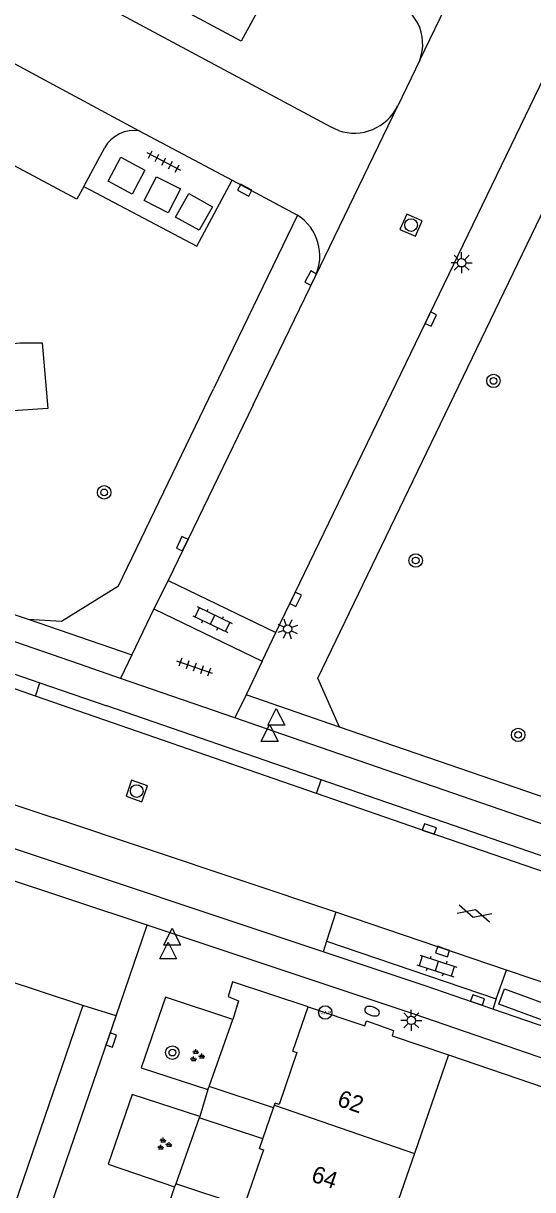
# Model space of a CAD drawing. Extents: x 131000 to 133014, y 396499 to 399001.
# Drawn here: x 131363.9 to 131394.1, y 398161.5 to 398230.7 of the extents above; entities that cross this region are included whole.
import ezdxf

# ---------------------------------------------------------------- set-up
doc = ezdxf.new("R2010")
doc.units = 0
for name, color, linetype in [('gg-afsc-muur', 7, 'Continuous'), ('gg-anno-huisnummerreeks BGT', 7, 'Continuous'), ('gg-bbg-abri', 7, 'Continuous'), ('gg-bbg-gedigitaliseerde bebouwing', 7, 'Continuous'), ('gg-bbg-hoofdgebouw', 7, 'Continuous'), ('gg-bbg-tussenscheiding', 7, 'Continuous'), ('gg-knt-verharding', 7, 'Continuous'), ('gg-knt-verharding nz', 7, 'Continuous'), ('gg-kwrk-afval apart plaats', 7, 'Continuous'), ('gt-grn-groengrens', 7, 'Continuous'), ('gt-grn-weggrens', 7, 'Continuous'), ('gt-symb-boom', 7, 'Continuous'), ('gt-symb-brandkraan', 7, 'Continuous'), ('gt-symb-gesloten verharding', 7, 'Continuous'), ('gt-symb-groenvak', 7, 'Continuous'), ('gt-symb-hoogtemerk', 7, 'Continuous'), ('gt-symb-klinker verharding', 7, 'Continuous'), ('gt-symb-kolk', 7, 'Continuous'), ('gt-symb-lichtmast', 7, 'Continuous'), ('gt-symb-rioolschacht', 7, 'Continuous'), ('gt-symb-tegel verharding', 7, 'Continuous'), ('gt-symb-waterafsluiter', 7, 'Continuous')]:
    doc.layers.add(name, color=color, linetype=linetype)

# ---------------------------------------------------------------- blocks, each defined once
blk = doc.blocks.new('gt0-BOOM')
at = {"layer": 'gt-symb-boom'}
for radius in [0.4, 0.2]:
    blk.add_circle((0, 0), radius, dxfattribs=at)
blk = doc.blocks.new('gt0-RS')
at = {"layer": 'gt-symb-rioolschacht'}
blk.add_lwpolyline([(-0.5, -0.5), (0.5, -0.5), (0.5, 0.5), (-0.5, 0.5)], close=True, dxfattribs=at)
blk.add_circle((0, 0), 0.375, dxfattribs=at)
blk = doc.blocks.new('gt0-KOLK')
at = {"layer": 'gt-symb-kolk'}
blk.add_lwpolyline([(0, 0), (0.375, 0), (0.375, 0.4), (-0.375, 0.4), (-0.375, 0), (0, 0)], dxfattribs=at)
blk = doc.blocks.new('gt0-LMAST')
at = {"layer": 'gt-symb-lichtmast'}
for p, q in [((-0.182, 0.173), (-0.447, 0.438)), ((-0.005, 0.246), (-0.005, 0.621)), ((0.172, 0.173), (0.437, 0.438)), ((-0.255, -0.004), (-0.63, -0.004)), ((-0.182, -0.181), (-0.447, -0.446)), ((-0.005, -0.254), (-0.005, -0.629)), ((0.437, -0.446), (0.172, -0.181)), ((0.245, -0.004), (0.62, -0.004))]:
    blk.add_line(p, q, dxfattribs=at)
blk.add_circle((-0.005, -0.004), 0.25, dxfattribs=at)
blk = doc.blocks.new('gt0-TEG1')
at = {"layer": 'gt-symb-tegel verharding'}
for p, q in [((-1.125, 0), (1.125, 0)), ((-0.9, -0.25), (-0.9, 0.25)), ((-0.45, -0.25), (-0.45, 0.25)), ((0, -0.25), (0, 0.25)), ((0.45, -0.25), (0.45, 0.25)), ((0.9, -0.25), (0.9, 0.25))]:
    blk.add_line(p, q, dxfattribs=at)
blk = doc.blocks.new('gt0-KL1')
at = {"layer": 'gt-symb-klinker verharding'}
for p, q in [((-1.15, 0.3), (1.15, 0.3)), ((-1, -0.3), (-1, 0.3)), ((-0.5, 0.3), (-0.5, 0.45)), ((0, -0.3), (0, 0.3)), ((0.5, 0.3), (0.5, 0.45)), ((1, -0.3), (1, 0.3)), ((-1.15, -0.3), (1.15, -0.3)), ((-0.5, -0.45), (-0.5, -0.3)), ((0.5, -0.45), (0.5, -0.3))]:
    blk.add_line(p, q, dxfattribs=at)
blk = doc.blocks.new('gt0-WAFSL')
at = {"layer": 'gt-symb-waterafsluiter'}
for p, q in [((-0.5, -0.333), (0, 0.667)), ((0, 0.667), (0.5, -0.333)), ((0.5, -0.333), (-0.5, -0.333))]:
    blk.add_line(p, q, dxfattribs=at)
blk = doc.blocks.new('gt0-HMERK')
at = {"layer": 'gt-symb-hoogtemerk'}
blk.add_circle((0, 0), 0.4, dxfattribs=at)
blk.add_text('N.A.P', height=0.2, dxfattribs=at).set_placement((-0.354, -0.1))
blk = doc.blocks.new('gt0-BR')
at = {"layer": 'gt-symb-brandkraan'}
for centre, radius, start, end in [((-0.244, 0), 0.206, 107.56694, 252.43307), ((0.599, -2.664), 3, 106.89205, 107.56694), ((0, -0.691), 0.938, 73.10799, 106.89205), ((-0.599, -2.664), 3, 72.43309, 73.10799), ((0.244, 0), 0.206, 287.56695, 72.43309), ((0.599, 2.664), 3, 252.43307, 253.10797), ((0, 0.691), 0.938, 253.10797, 286.89206), ((-0.599, 2.664), 3, 286.89206, 287.56695)]:
    blk.add_arc(centre, radius, start, end, dxfattribs=at)
blk = doc.blocks.new('gt0-GESVH1')
at = {"layer": 'gt-symb-gesloten verharding'}
for p, q in [((-0.992, -0.261), (0.008, 0.239)), ((0.008, -0.261), (-0.992, 0.239)), ((0.008, 0.239), (1.008, -0.261)), ((1.008, 0.239), (0.008, -0.261))]:
    blk.add_line(p, q, dxfattribs=at)
blk = doc.blocks.new('gt0-GRVAK')
at = {"layer": 'gt-symb-groenvak'}
for p, q in [((-0.11, 0.189), (-0.228, 0.24)), ((-0.182, 0.153), (0.088, 0.153)), ((-0.091, 0.211), (-0.156, 0.322)), ((-0.047, 0.214), (-0.047, 0.393)), ((-0.004, 0.211), (0.061, 0.322)), ((0.015, 0.189), (0.133, 0.24)), ((0.262, -0.052), (0.197, 0.059)), ((0.305, -0.049), (0.305, 0.13)), ((0.349, -0.052), (0.414, 0.059)), ((-0.245, -0.228), (-0.363, -0.177)), ((-0.318, -0.264), (-0.047, -0.264)), ((-0.226, -0.206), (-0.291, -0.095)), ((-0.183, -0.203), (-0.183, -0.024)), ((-0.139, -0.206), (-0.074, -0.095)), ((-0.12, -0.228), (-0.002, -0.177)), ((0.243, -0.074), (0.125, -0.023)), ((0.17, -0.11), (0.441, -0.11)), ((0.368, -0.074), (0.486, -0.023))]:
    blk.add_line(p, q, dxfattribs=at)

msp = doc.modelspace()

# ---------------------------------------------------------------- linework, layer by layer
at = {"layer": 'gg-afsc-muur'}
msp.add_line((131389.13, 398169.52), (131395.953, 398167.191), dxfattribs=at)
at = {"layer": 'gg-bbg-abri'}
msp.add_lwpolyline([(131396.121, 398172.096), (131395.788, 398171.184), (131392.118, 398172.523), (131392.451, 398173.436), (131396.121, 398172.096)], dxfattribs=at)
at = {"layer": 'gg-bbg-gedigitaliseerde bebouwing'}
for p, q in [((131389.13, 398169.52), (131387.111, 398163.685)), ((131387.111, 398163.685), (131385.092, 398157.851))]:
    msp.add_line(p, q, dxfattribs=at)
at = {"layer": 'gg-bbg-hoofdgebouw'}
for p, q in [((131379.903, 398169.742), (131380.81, 398172.38)), ((131378.114, 398164.542), (131378.748, 398166.386)), ((131378.748, 398166.386), (131378.802, 398166.543)), ((131378.802, 398166.543), (131378.842, 398166.659)), ((131377.918, 398163.973), (131378.114, 398164.542))]:
    msp.add_line(p, q, dxfattribs=at)
for points in [[(131379.71, 398234.95), (131376.83, 398229.66), (131361.895, 398237.663)], [(131380.81, 398172.38), (131384.16, 398171.24), (131384.27, 398171.55), (131385.88, 398170.98), (131385.79, 398170.66), (131389.13, 398169.52)], [(131379.903, 398169.742), (131380.139, 398169.661), (131379.078, 398166.578), (131378.842, 398166.659)], [(131377.918, 398163.973), (131378.154, 398163.892), (131377.094, 398160.81), (131376.858, 398160.891)]]:
    msp.add_lwpolyline(points, dxfattribs=at)
at = {"layer": 'gg-bbg-tussenscheiding'}
msp.add_line((131378.802, 398166.543), (131387.111, 398163.685), dxfattribs=at)
at = {"layer": 'gg-knt-verharding'}
for p, q in [((131387.743, 398212.913), (131417.411, 398274.262)), ((131387.429, 398228.522), (131397.268, 398248.894)), ((131387.429, 398228.522), (131386.119, 398225.809)), ((131370.784, 398224.325), (131376.303, 398221.405)), ((131367.484, 398221.035), (131368.732, 398223.336)), ((131376.303, 398221.405), (131380.166, 398219.333)), ((131380.166, 398219.333), (131375.179, 398209.023)), ((131377.537, 398208.086), (131381.22, 398215.68)), ((131378.884, 398194.584), (131387.743, 398212.913)), ((131377.537, 398208.086), (131372.498, 398197.67)), ((131372.498, 398197.67), (131371.654, 398195.978)), ((131372.498, 398197.67), (131378.884, 398194.584)), ((131371.654, 398195.978), (131378.084, 398192.877)), ((131364.186, 398195.366), (131366.156, 398195.258)), ((131364.614, 398190.804), (131353.844, 398194.532)), ((131367.236, 398192.69), (131361.466, 398194.68)), ((131378.084, 398192.877), (131378.884, 398194.584)), ((131369.664, 398191.852), (131367.236, 398192.69)), ((131376.459, 398189.508), (131369.664, 398191.852)), ((131381.3, 398185.029), (131364.614, 398190.804)), ((131379.306, 398188.526), (131376.459, 398189.508)), ((131401.095, 398182.626), (131382.656, 398188.971)), ((131381.688, 398175.644), (131358.274, 398183.448)), ((131382.457, 398177.998), (131365.715, 398183.582)), ((131371.251, 398177.209), (131359.158, 398181.236)), ((131382.457, 398177.998), (131381.9, 398176.279)), ((131392.574, 398174.552), (131382.457, 398177.998)), ((131381.9, 398176.279), (131391.973, 398172.846)), ((131391.973, 398172.846), (131392.574, 398174.552)), ((131403.574, 398170.792), (131392.574, 398174.552)), ((131369.406, 398171.843), (131367.437, 398172.454)), ((131402.796, 398168.449), (131391.766, 398172.243)), ((131342.023, 398092.206), (131369.406, 398171.843)), ((131374.86, 398167.462), (131374.367, 398165.876)), ((131378.748, 398166.386), (131374.926, 398167.648)), ((131378.114, 398164.542), (131374.336, 398165.789)), ((131372.881, 398161.699), (131372.338, 398160.12)), ((131376.764, 398160.617), (131372.945, 398161.878))]:
    msp.add_line(p, q, dxfattribs=at)
for points in [[(131382.656, 398188.971), (131381.374, 398191.868), (131420.514, 398272.972)], [(131382.598, 398224.357), (131382.18, 398224.54), (131316.64, 398259.64)], [(131367.484, 398221.035), (131367.069, 398220.271), (131333.443, 398238.243)], [(131367.484, 398221.035), (131374.202, 398217.489), (131376.303, 398221.405)], [(131366.156, 398195.258), (131369.55, 398197.349), (131375.179, 398209.023)], [(131356.748, 398198.346), (131362.266, 398196.01), (131364.186, 398195.366)], [(131345.215, 398189.835), (131361.589, 398184.942), (131365.715, 398183.582)], [(131438.456, 398168.455), (131438.027, 398168.603), (131433.187, 398169.94), (131379.306, 398188.526)], [(131413.606, 398173.912), (131387.934, 398182.733), (131381.3, 398185.029)], [(131401.174, 398167.093), (131387.097, 398171.933), (131371.251, 398177.209)], [(131391.766, 398172.243), (131387.753, 398173.623), (131381.688, 398175.644)], [(131367.437, 398172.454), (131362.707, 398174.015), (131362.238, 398172.635)], [(131380.81, 398172.38), (131376.308, 398173.861), (131376.048, 398172.994), (131376.671, 398172.74), (131376.33, 398171.619)], [(131376.33, 398171.619), (131372.338, 398172.939), (131370.889, 398168.766), (131374.86, 398167.462)], [(131374.367, 398165.876), (131370.359, 398167.179), (131368.929, 398163.036), (131372.881, 398161.699)]]:
    msp.add_lwpolyline(points, dxfattribs=at)
for centre, radius, start, end in [((131384.893, 398229.484), 2.712, 339.22071, 74.85293), ((131383.54, 398227.068), 2.87, 250.84402, 333.97681), ((131370.459, 398222.376), 1.975, 80.52447, 150.94076), ((131378.64, 398216.914), 2.86, 334.43029, 57.75858)]:
    msp.add_arc(centre, radius, start, end, dxfattribs=at)
at = {"layer": 'gg-knt-verharding nz'}
for p, q in [((131333.706, 398244.245), (131370.784, 398224.325)), ((131347.783, 398197.508), (131364.888, 398191.594)), ((131364.888, 398191.594), (131368.86, 398190.221)), ((131381.578, 398185.835), (131368.86, 398190.221)), ((131391.973, 398172.846), (131391.766, 398172.243)), ((131367.437, 398172.454), (131340.114, 398092.835))]:
    msp.add_line(p, q, dxfattribs=at)
msp.add_lwpolyline([(131437.877, 398166.751), (131437.494, 398166.883), (131432.653, 398168.22), (131381.578, 398185.835)], dxfattribs=at)
at = {"layer": 'gg-kwrk-afval apart plaats'}
for points in [[(131371.111, 398222.005), (131370.354, 398220.576), (131368.937, 398221.339), (131369.694, 398222.768), (131371.111, 398222.005)], [(131372.488, 398219.471), (131371.062, 398220.197), (131371.809, 398221.613), (131373.235, 398220.887), (131372.488, 398219.471)], [(131373.722, 398220.607), (131375.135, 398219.834), (131374.338, 398218.431), (131372.926, 398219.203), (131373.722, 398220.607)]]:
    msp.add_lwpolyline(points, dxfattribs=at)
at = {"layer": 'gt-grn-groengrens'}
for p, q in [((131374.926, 398167.648), (131376.33, 398171.619)), ((131374.86, 398167.462), (131374.926, 398167.648)), ((131374.336, 398165.789), (131372.945, 398161.878)), ((131374.367, 398165.876), (131374.336, 398165.789)), ((131372.945, 398161.878), (131372.881, 398161.699))]:
    msp.add_line(p, q, dxfattribs=at)
msp.add_lwpolyline([(131361.06, 398211.523), (131363.718, 398211.757), (131365.021, 398211.749), (131365.348, 398207.855), (131361.47, 398207.612), (131361.369, 398207.546), (131361.06, 398211.523)], dxfattribs=at)
at = {"layer": 'gt-grn-weggrens'}
for p, q in [((131381.22, 398215.68), (131386.119, 398225.809)), ((131371.654, 398195.978), (131370.338, 398193.249)), ((131364.186, 398195.366), (131370.338, 398193.249)), ((131370.338, 398193.249), (131369.664, 398191.852)), ((131378.084, 398192.877), (131377.119, 398190.876)), ((131364.614, 398190.804), (131364.888, 398191.594)), ((131377.119, 398190.876), (131376.459, 398189.508)), ((131382.656, 398188.971), (131377.119, 398190.876)), ((131381.3, 398185.029), (131381.578, 398185.835)), ((131369.406, 398171.843), (131371.251, 398177.209)), ((131381.9, 398176.279), (131381.688, 398175.644))]:
    msp.add_line(p, q, dxfattribs=at)

# ---------------------------------------------------------------- block references
at = {"layer": 'gt-symb-boom'}
for p in [(131391.802, 398209.5), (131368.698, 398202.888), (131387.185, 398198.849), (131393.272, 398188.504), (131372.747, 398169.659)]:
    msp.add_blockref('gt0-BOOM', p, dxfattribs=at)
at = {"layer": 'gt-symb-brandkraan', "rotation": -18.724868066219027}
msp.add_blockref('gt0-BR', (131384.596, 398172.116), dxfattribs=at)
at = {"layer": 'gt-symb-gesloten verharding', "rotation": 165.1018127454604}
msp.add_blockref('gt0-GESVH1', (131390.675, 398177.893), dxfattribs=at)
at = {"layer": 'gt-symb-groenvak'}
for p, rotation in [((131374.192, 398169.464), 0.5729386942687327), ((131372.242, 398164.222), 0.5729386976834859)]:
    msp.add_blockref('gt0-GRVAK', p, dxfattribs=dict(at, rotation=rotation))
at = {"layer": 'gt-symb-hoogtemerk'}
msp.add_blockref('gt0-HMERK', (131381.818, 398172.037), dxfattribs=at)
at = {"layer": 'gt-symb-klinker verharding'}
for p, rotation in [((131375.131, 398195.345), -25.796026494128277), ((131388.45, 398174.801), -18.054552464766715)]:
    msp.add_blockref('gt0-KL1', p, dxfattribs=dict(at, rotation=rotation))
at = {"layer": 'gt-symb-kolk'}
for p, rotation in [((131377.131, 398220.986), 152.23078731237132), ((131381.136, 398215.505), 62.486938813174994), ((131387.902, 398213.252), -115.15537243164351), ((131373.514, 398199.75), 64.20397350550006), ((131379.879, 398196.628), -115.97571466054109), ((131387.934, 398182.733), -19.087244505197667), ((131388.847, 398175.843), 161.03974891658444), ((131390.797, 398172.588), -18.77911787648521), ((131368.928, 398170.471), -108.96063024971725)]:
    msp.add_blockref('gt0-KOLK', p, dxfattribs=dict(at, rotation=rotation))
at = {"layer": 'gt-symb-lichtmast'}
for p in [(131389.917, 398216.51), (131386.929, 398171.572)]:
    msp.add_blockref('gt0-LMAST', p, dxfattribs=at)
at = {"layer": 'gt-symb-lichtmast', "rotation": 64.92082099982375}
msp.add_blockref('gt0-LMAST', (131379.588, 398194.79), dxfattribs=at)
at = {"layer": 'gt-symb-rioolschacht'}
for p, rotation in [((131386.913, 398218.741), 66.53799977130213), ((131370.631, 398185.175), -108.85183578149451)]:
    msp.add_blockref('gt0-RS', p, dxfattribs=dict(at, rotation=rotation))
at = {"layer": 'gt-symb-tegel verharding'}
for p, rotation in [((131372.235, 398222.517), -27.590369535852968), ((131374.07, 398192.518), 160.96692019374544)]:
    msp.add_blockref('gt0-TEG1', p, dxfattribs=dict(at, rotation=rotation))
at = {"layer": 'gt-symb-waterafsluiter'}
for p in [(131378.912, 398189.41), (131378.515, 398188.448), (131372.736, 398176.37), (131372.496, 398175.549)]:
    msp.add_blockref('gt0-WAFSL', p, dxfattribs=at)

# ---------------------------------------------------------------- texts
at = {"layer": 'gg-anno-huisnummerreeks BGT'}
for s, p in [('62', (131382.469, 398166.526)), ('64', (131380.925, 398162.039))]:
    msp.add_text(s, height=1, rotation=341, dxfattribs=at).set_placement(p)

doc.saveas('drawing.dxf')
